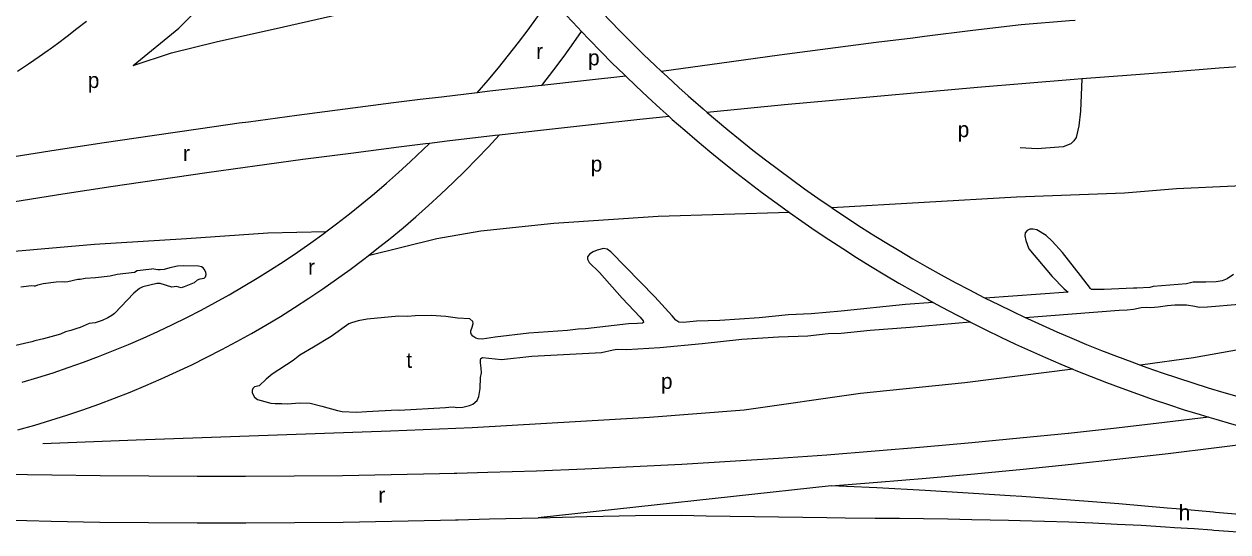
# Model space of a CAD drawing. Extents: x 157646 to 159241, y 379213 to 381217.
# Drawn here: x 157924.6 to 158234.9, y 379437.3 to 379568.3 of the extents above; entities that cross this region are included whole.
import ezdxf

# ---------------------------------------------------------------- set-up
doc = ezdxf.new("R2010")
doc.units = 0
for name, color, linetype in [('BLT_Basislijn', 7, 'Continuous'), ('BLT_Centroide', 7, 'Continuous'), ('BLT_Vlakafsluiter', 7, 'Continuous')]:
    doc.layers.add(name, color=color, linetype=linetype)

msp = doc.modelspace()

# ---------------------------------------------------------------- linework, layer by layer
at = {"layer": 'BLT_Basislijn'}
for points in [[(157952.68, 379557.57), (157964.48, 379567.25), (157983.33, 379586.26), (157995.78, 379602.49), (158004.79, 379616.42), (158011.18, 379628.23), (158015.84, 379637.23)], [(157952.68, 379557.57), (157962.57, 379560.91), (157974.09, 379563.72), (157991.5, 379567.56), (158018.38, 379573.72), (158032.52, 379576.16), (158045.07, 379578.78), (158055.84, 379580.21)], [(158041.41, 379550.57), (158044.22, 379553.83), (158046.88, 379557.01), (158049.48, 379560.24), (158052.03, 379563.51), (158054.53, 379566.83), (158056.97, 379570.18), (158060.36, 379575.02)], [(158060.36, 379575.02), (158061.59, 379573.63), (158064.45, 379570.49), (158067.33, 379567.37), (158068.32, 379566.34)], [(158072.49, 379572.47), (158075.48, 379569.32), (158078.39, 379566.33), (158081.32, 379563.38), (158084.29, 379560.47), (158087.29, 379557.59), (158088.88, 379556.1)], [(157922.9, 379556.16), (157925.72, 379558.02), (157928.51, 379559.93), (157930.78, 379561.53), (157931.27, 379561.88), (157933.22, 379563.3), (157935.73, 379565.19), (157938.2, 379567.11), (157940.65, 379569.08)], [(158195.52, 379569.24), (158194.07, 379569.13), (158181.58, 379568.11), (158169.13, 379566.6), (158156.68, 379565.07), (158153.7, 379564.69), (158144.24, 379563.5), (158131.8, 379561.9), (158119.36, 379560.26), (158106.93, 379558.58), (158088.88, 379556.1)], [(158058.02, 379552.49), (158061.16, 379556.52), (158063.77, 379559.99), (158066.32, 379563.5), (158068.32, 379566.34)], [(158068.32, 379566.34), (158070.26, 379564.3), (158073.22, 379561.25), (158076.21, 379558.24), (158079.24, 379555.27), (158079.67, 379554.86)], [(158253.2, 379558.39), (158245.14, 379557.8), (158232.67, 379556.88), (158220.21, 379555.93), (158207.75, 379554.97), (158197.21, 379554.13)], [(158079.67, 379554.86), (158069.61, 379553.78), (158058.02, 379552.49)], [(158079.67, 379554.86), (158082.3, 379552.33), (158085.4, 379549.42), (158088.53, 379546.55), (158090.86, 379544.47)], [(158088.88, 379556.1), (158090.33, 379554.74), (158093.39, 379551.93), (158095.74, 379549.82), (158096.5, 379549.15), (158099.63, 379546.41), (158100.7, 379545.49)], [(158058.02, 379552.49), (158057.15, 379552.39), (158044.69, 379550.96), (158041.41, 379550.57)], [(158197.21, 379554.13), (158195.29, 379553.98), (158182.83, 379552.96), (158170.38, 379551.92), (158157.93, 379550.85), (158154.94, 379550.58), (158145.48, 379549.74), (158133.03, 379548.6), (158120.59, 379547.43), (158100.7, 379545.49)], [(158197.21, 379554.13), (158196.94, 379545.82), (158196.51, 379542.05), (158195.75, 379539.04), (158195.22, 379538.18), (158194.46, 379537.42), (158192.42, 379536.67), (158185.74, 379536.13), (158181.36, 379536.37)], [(158041.41, 379550.57), (158032.23, 379549.48), (158026.65, 379548.8), (158019.78, 379547.95), (158007.34, 379546.37), (157994.9, 379544.73), (157982.47, 379543.04), (157980.01, 379542.7), (157970.05, 379541.31), (157957.63, 379539.51), (157945.22, 379537.67), (157932.82, 379535.78), (157920.43, 379533.83), (157908.04, 379531.84), (157895.67, 379529.79), (157883.3, 379527.69), (157870.94, 379525.53), (157858.59, 379523.33), (157846.25, 379521.08), (157837.24, 379519.39)], [(158100.7, 379545.49), (158102.79, 379543.71), (158105.99, 379541.04), (158109.21, 379538.41), (158112.47, 379535.82), (158115.75, 379533.27), (158119.07, 379530.75), (158122.41, 379528.28), (158125.79, 379525.84), (158129.19, 379523.44), (158132.61, 379521.08), (158132.84, 379520.93)], [(158090.86, 379544.47), (158083.28, 379543.68), (158070.86, 379542.34), (158058.44, 379540.97), (158047.08, 379539.66)], [(158090.86, 379544.47), (158091.69, 379543.72), (158094.89, 379540.93), (158098.11, 379538.17), (158101.37, 379535.45), (158104.66, 379532.77), (158107.99, 379530.12), (158111.34, 379527.52), (158114.72, 379524.95), (158118.13, 379522.43), (158121.57, 379519.94), (158121.92, 379519.69)], [(158013.26, 379508.52), (158015.56, 379510.3), (158018.95, 379513.01), (158022.29, 379515.78), (158025.58, 379518.61), (158028.83, 379521.49), (158032.03, 379524.42), (158035.18, 379527.41), (158038.28, 379530.44), (158041.33, 379533.53), (158044.32, 379536.67), (158047.08, 379539.66)], [(158047.08, 379539.66), (158046.02, 379539.54), (158033.61, 379538.06), (158029.13, 379537.52)], [(158029.13, 379537.52), (158028.05, 379537.39), (158021.21, 379536.54), (158008.81, 379534.96), (157996.42, 379533.33), (157984.04, 379531.65), (157981.59, 379531.31), (157971.66, 379529.92), (157959.3, 379528.14), (157946.93, 379526.3), (157934.58, 379524.41), (157922.24, 379522.48), (157909.9, 379520.49), (157897.57, 379518.45), (157885.25, 379516.35), (157872.94, 379514.21), (157860.64, 379512.01), (157848.34, 379509.77), (157836.06, 379507.47)], [(158002.36, 379514.7), (158005.16, 379516.79), (158008.44, 379519.33), (158011.68, 379521.93), (158014.88, 379524.57), (158018.02, 379527.27), (158021.13, 379530.03), (158024.19, 379532.83), (158029.13, 379537.52)], [(158327.14, 379529.11), (158321.65, 379518.35), (158319.59, 379515.63), (158317.43, 379514.51), (158314.43, 379514.42), (158308.91, 379514.42), (158303.2, 379516.1), (158293.18, 379519.94), (158280.2, 379524.21), (158271.99, 379526.19), (158262.38, 379526.92), (158247.57, 379527.07), (158236.67, 379526.48), (158221.63, 379525.84), (158208.22, 379524.71), (158180.4, 379523.63), (158132.84, 379520.93)], [(158132.84, 379520.93), (158136.07, 379518.76), (158139.55, 379516.48), (158143.06, 379514.24), (158146.59, 379512.04), (158150.15, 379509.89), (158153.73, 379507.77), (158157.34, 379505.7), (158160.97, 379503.66), (158164.63, 379501.67), (158168.3, 379499.73), (158172, 379497.82), (158172.37, 379497.64)], [(158121.92, 379519.69), (158088.01, 379518.68), (158061.15, 379516.87), (158042.35, 379514.89), (158030.98, 379512.91), (158013.26, 379508.52)], [(158121.92, 379519.69), (158125.04, 379517.49), (158128.54, 379515.08), (158132.06, 379512.72), (158135.61, 379510.39), (158139.19, 379508.11), (158142.8, 379505.87), (158146.43, 379503.66), (158150.08, 379501.51), (158153.76, 379499.39), (158157.47, 379497.32), (158158.93, 379496.52)], [(158002.36, 379514.7), (157987.42, 379514.4), (157966.48, 379512.91), (157942.74, 379511.43), (157920.16, 379509.45), (157891.32, 379506.32), (157868.07, 379503.84), (157845.82, 379501.21), (157834.56, 379499.83)], [(157924.13, 379475.92), (157928.11, 379477.12), (157932.06, 379478.38), (157935.99, 379479.71), (157939.9, 379481.1), (157943.78, 379482.55), (157947.64, 379484.08), (157951.47, 379485.66), (157955.28, 379487.31), (157959.06, 379489.02), (157962.81, 379490.8), (157966.53, 379492.63), (157970.22, 379494.53), (157973.87, 379496.49), (157977.49, 379498.51), (157981.08, 379500.59), (157984.64, 379502.73), (157988.15, 379504.93), (157991.63, 379507.19), (157995.08, 379509.51), (157998.48, 379511.88), (158001.84, 379514.31), (158002.36, 379514.7)], [(158236.35, 379503.68), (158234.74, 379502.56), (158233.4, 379502.06), (158231.89, 379501.8), (158229.22, 379501.7), (158225.95, 379501.7), (158224.26, 379501.3), (158215.6, 379500.62), (158214.77, 379500.35), (158211.45, 379500.18), (158210.58, 379500.23), (158203.03, 379499.86), (158200.06, 379499.83), (158199.71, 379499.85), (158199.47, 379500.07), (158196.92, 379503.44), (158192.23, 379509.36), (158189.58, 379512.3), (158188.03, 379513.8), (158185.69, 379515.24), (158184.72, 379515.44), (158183.83, 379515.41), (158183.18, 379515.08), (158182.68, 379514.48), (158182.55, 379513.69), (158182.78, 379512.48), (158183.58, 379510.33), (158189.59, 379503.18), (158192.67, 379500.03), (158193.75, 379499.2), (158172.37, 379497.64)], [(157922.95, 379463.64), (157927.35, 379464.88), (157931.51, 379466.13), (157935.65, 379467.45), (157939.76, 379468.84), (157943.85, 379470.3), (157947.91, 379471.82), (157951.95, 379473.41), (157955.96, 379475.07), (157959.94, 379476.8), (157963.89, 379478.59), (157967.82, 379480.44), (157971.71, 379482.37), (157975.57, 379484.35), (157979.39, 379486.4), (157983.18, 379488.52), (157986.93, 379490.69), (157990.65, 379492.93), (157994.33, 379495.23), (157997.97, 379497.6), (158001.57, 379500.02), (158005.13, 379502.5), (158008.65, 379505.04), (158012.13, 379507.64), (158013.26, 379508.52)], [(158158.93, 379496.52), (158151.82, 379495.97), (158135.21, 379494.22), (158127.45, 379493.55), (158121.62, 379493.3), (158114.07, 379492.53), (158109, 379492.16), (158103.98, 379491.87), (158097.91, 379491.67), (158094.49, 379491.32), (158093.35, 379491.41), (158092.57, 379491.97), (158091.66, 379493.07), (158087.16, 379497.99), (158075.83, 379509.57), (158074.9, 379510.26), (158073.93, 379510.42), (158072.31, 379510), (158071.32, 379509.58), (158070.3, 379508.95), (158069.85, 379508.24), (158069.85, 379507.68), (158070.24, 379506.79), (158072.94, 379504.2), (158078.77, 379497.59), (158083.38, 379492.7), (158084.2, 379491.73), (158084.26, 379491.35), (158084.02, 379491.19), (158082.75, 379491.04), (158080.4, 379490.97), (158069.31, 379489.68), (158067.39, 379489.6), (158064.67, 379489.27), (158054.72, 379488.57), (158046.04, 379487.52), (158042.69, 379487.02), (158041.61, 379487.15), (158041, 379487.31), (158040.27, 379487.81), (158039.92, 379488.23), (158039.74, 379488.66), (158039.75, 379489.19), (158040.13, 379490.12), (158040.34, 379491.11), (158040.23, 379491.63), (158039.52, 379492.29), (158036.31, 379492.48), (158033.31, 379492.88), (158029.56, 379493.14), (158025.44, 379493.09), (158023.42, 379492.92), (158021.12, 379492.97), (158013.05, 379492.18), (158010.72, 379491.76), (158008.99, 379491.24), (158008.3, 379490.96), (158003.74, 379487.75), (157999.21, 379484.96), (157995.69, 379482.93), (157993.93, 379481.55), (157988.55, 379478.04), (157986.95, 379476.77), (157985.16, 379474.98), (157983.97, 379474.73), (157983.57, 379474.35), (157983.38, 379473.83), (157983.35, 379473.23), (157983.96, 379472.08), (157984.8, 379471.52), (157988.22, 379470.55), (157989.35, 379470.42), (157991.05, 379470.44), (157992.4, 379470.35), (157995.71, 379470.63), (157998.34, 379470.52), (158001.35, 379469.8), (158005.38, 379468.64), (158006.62, 379468.38), (158010.24, 379468.18), (158012.92, 379468.42), (158020.73, 379468.83), (158021.28, 379468.72), (158033.18, 379469.41), (158034.11, 379469.54), (158035.27, 379469.56), (158036.18, 379469.43), (158037.67, 379469.54), (158039.4, 379469.9), (158040.27, 379470.26), (158041.36, 379471.19), (158041.85, 379472.22), (158042.13, 379474.28), (158042.24, 379477.17), (158042.49, 379478.33), (158042.44, 379479.55), (158042.21, 379480.92), (158042.21, 379481.72), (158042.33, 379482.06), (158042.78, 379482.28), (158047.67, 379481.79), (158055.51, 379482.64), (158073.47, 379483.63), (158076.47, 379484.33), (158077.43, 379484.46), (158080, 379484.38), (158088.44, 379484.88), (158099.36, 379485.9), (158109.64, 379487.01), (158119.08, 379487.64), (158126.58, 379487.93), (158131.89, 379488.54), (158135.24, 379488.58), (158142.71, 379489.35), (158153.01, 379490.12), (158168.43, 379491.51)], [(157923.78, 379500.58), (157926.54, 379500.85), (157927.23, 379500.79), (157927.56, 379500.83), (157928.16, 379501.09), (157929.53, 379501.39), (157932.88, 379501.79), (157934.44, 379501.88), (157935.06, 379501.82), (157935.86, 379501.91), (157938.43, 379502.54), (157939.01, 379502.53), (157940.37, 379502.81), (157942.99, 379502.93), (157946.82, 379503.4), (157948.62, 379503.83), (157953.02, 379504.36), (157953.74, 379504.77), (157957.5, 379505.22)], [(157968.46, 379501.56), (157969.33, 379502.35), (157969.98, 379502.6), (157971.03, 379502.81), (157971.32, 379503.08), (157971.49, 379503.73), (157971.4, 379504.31), (157971.01, 379505.05), (157970.71, 379505.45), (157970.31, 379505.72), (157969.56, 379505.89), (157965.7, 379505.94), (157964.1, 379505.86), (157962.2, 379505.46), (157960.69, 379505.03), (157959.69, 379504.92), (157959.03, 379504.91), (157957.5, 379505.22)], [(157968.46, 379501.56), (157965.88, 379500.52), (157965.08, 379500.3), (157963.84, 379500.65), (157962.71, 379500.48), (157959.64, 379501.38), (157958.8, 379501.41), (157955.21, 379500.56), (157954.35, 379500.12), (157952.86, 379498.9), (157947.93, 379493.69), (157947.23, 379493.16), (157946.18, 379492.54), (157944.73, 379491.86), (157942.93, 379491.26), (157941.33, 379491.06), (157939.05, 379490.01), (157938.2, 379489.82), (157936.6, 379489.26), (157935.27, 379488.96), (157933.97, 379488.29), (157932.42, 379487.93), (157929.62, 379487.11), (157927.35, 379486.58), (157926.6, 379486.32), (157921.68, 379485.24)], [(158158.93, 379496.52), (158161.2, 379495.29), (158164.95, 379493.3), (158168.43, 379491.51)], [(158172.37, 379497.64), (158175.73, 379495.96), (158179.47, 379494.14), (158182.65, 379492.64)], [(158182.65, 379492.64), (158206.91, 379494.5), (158208.96, 379494.57), (158210.55, 379494.8), (158212.52, 379495.22), (158213.95, 379495.29), (158215, 379495.22), (158216.94, 379495.4), (158219.32, 379495.75), (158221.26, 379495.88), (158224.23, 379495.9), (158226.42, 379495.57), (158227.52, 379495.31), (158229.63, 379495.36), (158237.83, 379496.06)], [(158182.65, 379492.64), (158183.23, 379492.36), (158187.02, 379490.63), (158190.82, 379488.94), (158194.64, 379487.3), (158198.48, 379485.7), (158202.34, 379484.15), (158206.22, 379482.64), (158210.12, 379481.17), (158212.4, 379480.34)], [(158319.4, 379479.84), (158317.25, 379484.77), (158315.54, 379487.82), (158313.18, 379490.66), (158311.1, 379492.21), (158308.95, 379493.17), (158306.65, 379493.98), (158303.55, 379494.67), (158298.84, 379494.62), (158290.28, 379493.82), (158264.64, 379489.1), (158249.85, 379486.38), (158238.05, 379484.42), (158226.06, 379482.26), (158212.4, 379480.34)], [(158168.43, 379491.51), (158168.72, 379491.36), (158172.52, 379489.46), (158176.34, 379487.6), (158180.18, 379485.79), (158184.04, 379484.02), (158187.92, 379482.3), (158191.82, 379480.62), (158194.9, 379479.34)], [(158212.4, 379480.34), (158214.03, 379479.75), (158217.96, 379478.38), (158221.9, 379477.05), (158225.86, 379475.76), (158229.83, 379474.53), (158233.82, 379473.33), (158237.82, 379472.19), (158241.83, 379471.09), (158245.86, 379470.04), (158248.76, 379469.3)], [(158194.9, 379479.34), (158167.06, 379475.8), (158140.18, 379472.99), (158110.17, 379468.7), (158085.82, 379466.83), (158040.08, 379464.21), (158019.01, 379463.36), (157953.52, 379461.02), (157929.43, 379460.04)], [(158194.9, 379479.34), (158195.74, 379478.99), (158199.67, 379477.41), (158203.63, 379475.86), (158207.6, 379474.37), (158211.59, 379472.92), (158215.6, 379471.52), (158219.62, 379470.16), (158223.66, 379468.85), (158227.72, 379467.59), (158229.97, 379466.92)], [(158229.97, 379466.92), (158218.57, 379465.53), (158206.15, 379464.11), (158193.79, 379462.76), (158193.73, 379462.76), (158181.3, 379461.48), (158168.86, 379460.29), (158156.42, 379459.17), (158143.97, 379458.13), (158131.51, 379457.17), (158119.05, 379456.29), (158106.58, 379455.48), (158094.1, 379454.75), (158081.63, 379454.1), (158069.14, 379453.53), (158056.66, 379453.04), (158044.17, 379452.62), (158036.18, 379452.4), (158035.46, 379452.38), (158031.68, 379452.29), (158019.19, 379452.03), (158006.69, 379451.84), (157994.23, 379451.72), (157994.2, 379451.72), (157981.7, 379451.66), (157969.21, 379451.66), (157956.71, 379451.72), (157944.21, 379451.83), (157931.72, 379451.98), (157919.22, 379452.18)], [(158229.97, 379466.92), (158231.78, 379466.38), (158235.87, 379465.21), (158239.96, 379464.09), (158244.07, 379463.01), (158248.19, 379461.99), (158250.41, 379461.46)], [(158132.63, 379449.23), (158144.61, 379450.16), (158157.11, 379451.2), (158169.6, 379452.32), (158182.09, 379453.52), (158194.57, 379454.8), (158194.63, 379454.81), (158207.04, 379456.15), (158219.51, 379457.59), (158231.96, 379459.1), (158236.74, 379459.7), (158250.41, 379461.46)], [(158237.89, 379441.84), (158231.67, 379442.38), (158231.17, 379442.42), (158221.61, 379443.27), (158219.22, 379443.49), (158206.76, 379444.55), (158194.29, 379445.53), (158181.82, 379446.43), (158178.79, 379446.64), (158169.34, 379447.26), (158156.86, 379448), (158144.37, 379448.67), (158136.61, 379449.05), (158132.63, 379449.23)], [(157856.42, 379442.06), (157868.94, 379441.8), (157881.45, 379441.48), (157893.97, 379441.18), (157906.49, 379440.8), (157919.02, 379440.46), (157931.55, 379440.15), (157944.09, 379439.88), (157956.63, 379439.77), (157969.18, 379439.71), (157981.73, 379439.71), (157994.28, 379439.77), (157994.31, 379439.77), (158006.84, 379439.89), (158019.4, 379440.08), (158031.97, 379440.34), (158035.76, 379440.43), (158036.49, 379440.45), (158044.53, 379440.68), (158057.1, 379440.99)], [(158057.1, 379440.99), (158069.66, 379441.34), (158082.24, 379441.57), (158094.08, 379441.68)], [(158094.08, 379441.68), (158100.39, 379441.53), (158106.61, 379441.4), (158112.84, 379441.3), (158119.06, 379441.21), (158125.29, 379441.13), (158131.52, 379441.06), (158136.24, 379441.01), (158143.98, 379440.92), (158150.22, 379440.85), (158156.45, 379440.77), (158162.69, 379440.68), (158168.92, 379440.57), (158173.64, 379440.47), (158178.36, 379440.37), (158181.39, 379440.29), (158187.63, 379440.11), (158193.87, 379439.9), (158200.1, 379439.66), (158206.33, 379439.38), (158212.56, 379439.05), (158218.79, 379438.68), (158221.18, 379438.52), (158226.22, 379438.18), (158230.77, 379437.85), (158231.27, 379437.81), (158237.51, 379437.34)]]:
    msp.add_lwpolyline(points, dxfattribs=at)
at = {"layer": 'BLT_Vlakafsluiter'}
msp.add_line((158132.63, 379449.23), (158057.1, 379440.99), dxfattribs=at)

# ---------------------------------------------------------------- texts
at = {"layer": 'BLT_Centroide'}
for s, p in [('r', (158056.61, 379559.3)), ('p', (158069.97, 379557.65)), ('p', (157941.01, 379551.81)), ('p', (158165.26, 379539.14)), ('r', (157965.55, 379532.97)), ('p', (158070.66, 379530.25)), ('r', (157997.8, 379503.66)), ('t', (158023.14, 379479.64)), ('p', (158088.77, 379474.22)), ('r', (158015.91, 379444.89)), ('h', (158222.23, 379440.35))]:
    msp.add_text(s, height=4, dxfattribs=at).set_placement(p)

doc.saveas('drawing.dxf')
